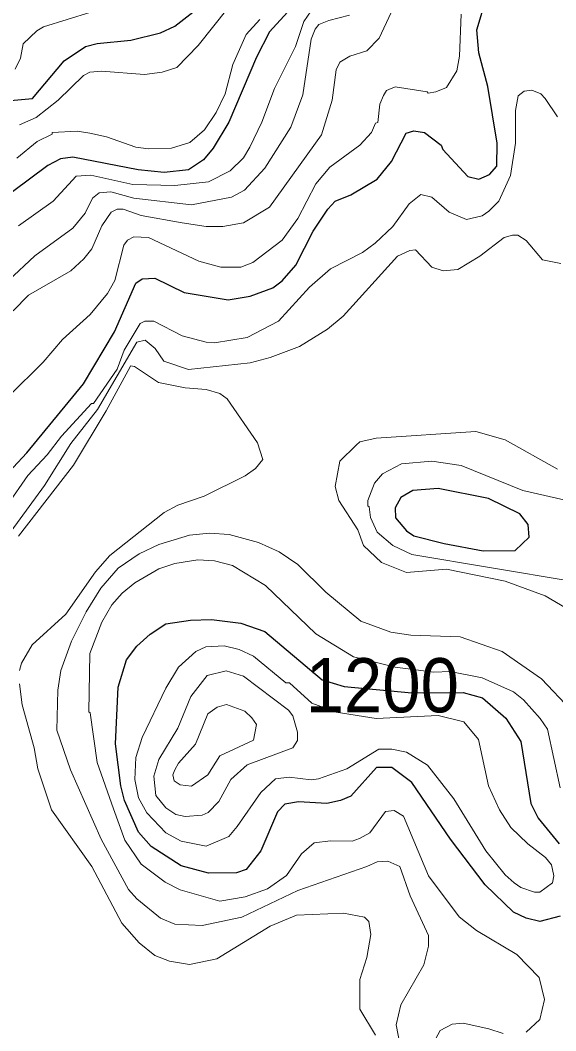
# Model space of a CAD drawing. Extents: x 423 to 448.8, y 7456.3 to 7484.
# Drawn here: x 428.423 to 429.213, y 7474.3 to 7475.791 of the extents above; entities that cross this region are included whole.
import ezdxf
from ezdxf.enums import TextEntityAlignment as Align

# ---------------------------------------------------------------- set-up
doc = ezdxf.new("R2010")
doc.units = 0
doc.header["$LTSCALE"] = 0.032
doc.layers.add('1', color=7, linetype='Continuous', lineweight=25)
doc.layers.add('2', color=7, linetype='Continuous', lineweight=13)
doc.layers.add('61', color=7, linetype='Continuous')

msp = doc.modelspace()

# ---------------------------------------------------------------- linework, layer by layer
at = {"layer": '1'}
for points in [[(428.3717, 7475.088), (428.4328, 7475.1529), (428.5164, 7475.255), (428.562, 7475.3316), (428.5937, 7475.4035), (428.603, 7475.4097), (428.6216, 7475.4105), (428.6649, 7475.3896), (428.7298, 7475.3788), (428.7623, 7475.3842), (428.7956, 7475.3966), (428.8095, 7475.4067), (428.8296, 7475.4299), (428.8551, 7475.4801), (428.8768, 7475.5126), (428.8876, 7475.5242), (428.9108, 7475.5335), (428.9495, 7475.5567), (428.9704, 7475.583), (428.992, 7475.6248), (429.0036, 7475.6279), (429.0191, 7475.6255), (429.0438, 7475.607), (429.0462, 7475.6008), (429.0833, 7475.5606), (429.0996, 7475.5567), (429.115, 7475.5637), (429.1258, 7475.5761), (429.1266, 7475.6101), (429.1127, 7475.6936), (429.0995, 7475.7431), (429.0965, 7475.7772), (429.1212, 7475.8591)], [(428.3539, 7475.6681), (428.4413, 7475.6758), (428.4877, 7475.7315), (428.5195, 7475.7524), (428.5365, 7475.757), (428.586, 7475.7617), (428.6301, 7475.7725), (428.651, 7475.7825), (428.6819, 7475.8065)], [(428.8172, 7475.8034), (428.7909, 7475.774), (428.7716, 7475.7369), (428.7306, 7475.641), (428.7074, 7475.6024), (428.6935, 7475.5853), (428.6711, 7475.5706), (428.6355, 7475.5668), (428.5968, 7475.5706), (428.5009, 7475.5892), (428.4823, 7475.5869), (428.4638, 7475.5768), (428.3593, 7475.4994)], [(429.2194, 7474.4692), (429.1893, 7474.4615), (429.1692, 7474.4661), (429.1506, 7474.4754), (429.1088, 7474.5156), (429.0578, 7474.5829), (429.0005, 7474.6665), (428.9712, 7474.6889), (428.9487, 7474.6889), (428.9108, 7474.6463), (428.8954, 7474.6402), (428.8753, 7474.6355), (428.8335, 7474.6378), (428.8134, 7474.6347), (428.8025, 7474.6231), (428.7778, 7474.5659), (428.7561, 7474.5381), (428.7422, 7474.5334), (428.7005, 7474.5326), (428.6602, 7474.5434), (428.6161, 7474.5721), (428.5975, 7474.593), (428.5767, 7474.6402), (428.5713, 7474.6618), (428.5635, 7474.7237), (428.5674, 7474.8072), (428.5798, 7474.8475), (428.5952, 7474.8676), (428.6146, 7474.8853), (428.6378, 7474.9008), (428.6742, 7474.9062), (428.7051, 7474.907), (428.7484, 7474.9016), (428.784, 7474.8892), (428.8683, 7474.8181), (428.9008, 7474.808), (429.0004, 7474.7986), (429.0761, 7474.7993), (429.1049, 7474.7917), (429.139, 7474.7616), (429.1614, 7474.7268), (429.1761, 7474.6355), (429.1869, 7474.6139), (429.2179, 7474.576)]]:
    msp.add_lwpolyline(points, dxfattribs=at)
msp.add_lwpolyline([(429.0485, 7475.0191), (429.1057, 7475.0083), (429.1529, 7475.0091), (429.1738, 7475.0284), (429.1722, 7475.047), (429.1599, 7475.0632), (429.1135, 7475.0857), (429.0392, 7475.1004), (429.0021, 7475.0972), (428.9843, 7475.0872), (428.9758, 7475.0718), (428.9766, 7475.057), (428.9928, 7475.0377), (429.0036, 7475.0307)], close=True, dxfattribs=at)
at = {"layer": '2'}
for points in [[(428.4127, 7475.3626), (428.4351, 7475.3858), (428.4978, 7475.4214), (428.5171, 7475.4391), (428.5287, 7475.4539), (428.5434, 7475.4879), (428.5573, 7475.5079), (428.5658, 7475.5126), (428.5751, 7475.5126), (428.6014, 7475.5033), (428.6618, 7475.4925), (428.6974, 7475.4871), (428.7221, 7475.4871), (428.7523, 7475.4925), (428.7909, 7475.5157), (428.8675, 7475.6224), (428.883, 7475.6735), (428.8891, 7475.7183), (428.8946, 7475.7292), (428.9093, 7475.7384), (428.934, 7475.7462), (428.9526, 7475.7648), (429.0021, 7475.8715)], [(428.5272, 7475.8034), (428.4576, 7475.7818), (428.4475, 7475.7756), (428.4274, 7475.7563), (428.4235, 7475.7354), (428.4158, 7475.7191)], [(428.4204, 7475.4878), (428.4715, 7475.5242), (428.5055, 7475.5613), (428.5272, 7475.5629), (428.5891, 7475.549), (428.651, 7475.5474), (428.7005, 7475.5528), (428.7329, 7475.5691), (428.7522, 7475.5884), (428.7615, 7475.6039), (428.7793, 7475.641), (428.7979, 7475.6905), (428.8288, 7475.7524), (428.8412, 7475.7895), (428.852, 7475.805)], [(428.422, 7475.6371), (428.4468, 7475.648), (428.4792, 7475.6735), (428.5164, 7475.7098), (428.5257, 7475.7145), (428.5427, 7475.716), (428.6061, 7475.7114), (428.6324, 7475.7145), (428.654, 7475.7214), (428.6857, 7475.754), (428.7298, 7475.8096)], [(428.9085, 7475.7988), (428.8783, 7475.791), (428.8636, 7475.7848), (428.8582, 7475.7779), (428.852, 7475.7632), (428.8397, 7475.6812), (428.8219, 7475.6333), (428.784, 7475.573), (428.7538, 7475.5404), (428.7345, 7475.5304), (428.6757, 7475.5188), (428.5906, 7475.5288), (428.5566, 7475.5381), (428.5396, 7475.5366), (428.5295, 7475.5289), (428.5187, 7475.5064), (428.5009, 7475.4847), (428.4444, 7475.4438), (428.4057, 7475.4074)], [(428.7762, 7475.7926), (428.7561, 7475.7702), (428.7368, 7475.7261), (428.7252, 7475.6828), (428.712, 7475.655), (428.695, 7475.6294), (428.6734, 7475.6108), (428.6463, 7475.6023), (428.6123, 7475.6015), (428.5937, 7475.6039), (428.5504, 7475.6194), (428.5257, 7475.6248), (428.5071, 7475.6278), (428.47, 7475.6256), (428.47, 7475.6232), (428.4483, 7475.6124), (428.4181, 7475.5876)], [(429.0733, 7475.8004), (429.0709, 7475.7385), (429.067, 7475.7168), (429.0516, 7475.692), (429.0361, 7475.6859), (429.0245, 7475.6835), (429.023, 7475.6859), (428.9758, 7475.6928)], [(428.4042, 7475.0764), (428.4343, 7475.1197), (428.463, 7475.1499), (428.484, 7475.1778), (428.5283, 7475.2258), (428.5313, 7475.2258), (428.5658, 7475.2765), (428.5763, 7475.3043), (428.5999, 7475.344), (428.6068, 7475.3471), (428.62, 7475.3471), (428.6618, 7475.3255), (428.6974, 7475.3162), (428.7097, 7475.3154), (428.7577, 7475.3231), (428.8041, 7475.3471), (428.8497, 7475.3974), (428.8806, 7475.4245), (428.9278, 7475.4484), (428.9464, 7475.4623), (428.9727, 7475.4871), (428.9967, 7475.5204), (429.0137, 7475.5343), (429.0299, 7475.5304), (429.0555, 7475.508), (429.081, 7475.4971), (429.1042, 7475.5025), (429.1142, 7475.5095), (429.1289, 7475.5242), (429.146, 7475.5621), (429.1537, 7475.6101), (429.1537, 7475.658), (429.1575, 7475.6797), (429.166, 7475.6866), (429.1776, 7475.6882), (429.1908, 7475.6828), (429.197, 7475.6758), (429.2155, 7475.6488)], [(428.9758, 7475.6928), (428.9634, 7475.6874), (428.9588, 7475.6804), (428.9533, 7475.6673), (428.9502, 7475.6402), (428.9472, 7475.6394), (428.941, 7475.6256), (428.924, 7475.607), (428.8799, 7475.5745), (428.859, 7475.5498), (428.8327, 7475.4987), (428.8095, 7475.467), (428.7662, 7475.4337), (428.7484, 7475.4267), (428.719, 7475.4267), (428.6865, 7475.436), (428.6123, 7475.4709), (428.5906, 7475.4716), (428.5813, 7475.467), (428.5759, 7475.4592), (428.5628, 7475.4074), (428.5519, 7475.3881), (428.5264, 7475.3571), (428.4854, 7475.32), (428.4568, 7475.2867), (428.4065, 7475.2365)], [(429.2202, 7475.4322), (429.1931, 7475.4376), (429.1691, 7475.4662), (429.1567, 7475.474), (429.1491, 7475.474), (429.1366, 7475.4709), (429.1011, 7475.443), (429.0686, 7475.4237), (429.047, 7475.4213), (429.0299, 7475.4268), (429.0059, 7475.4523), (428.9975, 7475.4515), (428.9796, 7475.443), (428.8992, 7475.3548), (428.876, 7475.3355), (428.835, 7475.3099), (428.7917, 7475.2937), (428.7623, 7475.286), (428.6711, 7475.2759), (428.6347, 7475.2883), (428.6223, 7475.3068), (428.6074, 7475.319), (428.5952, 7475.3165), (428.5368, 7475.217), (428.4978, 7475.1669), (428.4591, 7475.105), (428.4003, 7475.0246)], [(428.422, 7474.832), (428.4251, 7474.8428), (428.4406, 7474.8699), (428.4901, 7474.9147), (428.5341, 7474.9774), (428.555, 7475.0013), (428.6355, 7475.0648), (428.6556, 7475.0756), (428.6943, 7475.0888), (428.7546, 7475.1189), (428.7701, 7475.1298), (428.7809, 7475.1429), (428.7731, 7475.1677), (428.7283, 7475.2326), (428.7175, 7475.2403), (428.6974, 7475.2465), (428.6664, 7475.2489), (428.627, 7475.2566), (428.5915, 7475.2806), (428.5857, 7475.2813), (428.5853, 7475.2801), (428.55, 7475.2149), (428.5014, 7475.1349), (428.4204, 7475.0299)], [(429.228, 7474.924), (429.197, 7474.9418), (429.1382, 7474.9634), (429.0516, 7474.9812), (428.9928, 7474.9766), (428.9557, 7474.9913), (428.9294, 7475.016), (428.9209, 7475.0393), (428.893, 7475.0826), (428.8876, 7475.1034), (428.8946, 7475.1406), (428.9186, 7475.1645), (428.924, 7475.1692), (428.948, 7475.1746), (429.0949, 7475.1847), (429.1382, 7475.1723), (429.2156, 7475.129)], [(429.2357, 7475.081), (429.1645, 7475.0973), (429.0733, 7475.1344), (429.0299, 7475.1406), (428.9851, 7475.1367), (428.9572, 7475.122), (428.9456, 7475.1081), (428.9355, 7475.0825), (428.9355, 7475.0748), (428.9379, 7475.0733), (428.9394, 7475.0578), (428.9495, 7475.0361), (428.9727, 7475.016), (429.0006, 7475.0029), (429.2357, 7474.9634)], [(428.9495, 7474.5496), (428.934, 7474.5427), (428.8327, 7474.5071), (428.75, 7474.4677), (428.6912, 7474.4553), (428.6509, 7474.4576), (428.63, 7474.4661), (428.5952, 7474.4948), (428.5828, 7474.5087), (428.5426, 7474.5829), (428.497, 7474.685), (428.4769, 7474.7438), (428.4784, 7474.8026), (428.4831, 7474.832), (428.4985, 7474.8753), (428.5202, 7474.9186), (428.5419, 7474.9534), (428.5674, 7474.9828), (428.5984, 7475.0037), (428.6277, 7475.0176), (428.6726, 7475.0315), (428.702, 7475.0346), (428.7314, 7475.0323), (428.7747, 7475.0207), (428.8048, 7475.0068), (428.8327, 7474.9882), (428.8737, 7474.9472), (428.9255, 7474.9047), (428.9696, 7474.8884), (428.999, 7474.8838), (429.0717, 7474.8815), (429.1336, 7474.8598), (429.1916, 7474.8196), (429.2356, 7474.7732)], [(429.2194, 7474.6587), (429.2008, 7474.7454), (429.19, 7474.7608), (429.1653, 7474.7887), (429.1506, 7474.8002), (429.1042, 7474.8212), (429.057, 7474.8304), (429.033, 7474.8293), (428.9759, 7474.8368), (428.9144, 7474.8519), (428.859, 7474.8861), (428.7847, 7474.9573), (428.736, 7474.9867), (428.7097, 7474.9936), (428.685, 7474.9952), (428.651, 7474.9897), (428.6277, 7474.982), (428.5922, 7474.9611), (428.5736, 7474.9457), (428.5581, 7474.9287), (428.5434, 7474.9031), (428.5256, 7474.8567), (428.5241, 7474.7709), (428.5264, 7474.7693), (428.5365, 7474.6959), (428.5604, 7474.6278), (428.5774, 7474.5814), (428.6014, 7474.5458), (428.637, 7474.5195), (428.6587, 7474.5079), (428.7175, 7474.4916), (428.7546, 7474.4978), (428.7878, 7474.5094), (428.8157, 7474.5295), (428.8381, 7474.5613), (428.8566, 7474.5775), (428.8806, 7474.5806), (428.9124, 7474.5798), (428.9232, 7474.5837), (428.9386, 7474.5922), (428.9618, 7474.6239), (428.9743, 7474.6254), (428.9882, 7474.6169), (429.0253, 7474.5288)], [(428.4692, 7474.6262), (428.449, 7474.6866), (428.4437, 7474.7175), (428.4258, 7474.7809), (428.422, 7474.8119)], [(428.9472, 7474.2937), (428.9239, 7474.3323), (428.9239, 7474.3756), (428.934, 7474.4081), (428.9402, 7474.4422), (428.9371, 7474.4615), (428.9309, 7474.4677), (428.9, 7474.4738), (428.8304, 7474.4708), (428.7917, 7474.4545), (428.7128, 7474.4065), (428.6726, 7474.398), (428.6432, 7474.4027), (428.6216, 7474.4112), (428.5983, 7474.4297), (428.5728, 7474.4592), (428.5287, 7474.5427), (428.4692, 7474.6262)], [(428.9835, 7474.2782), (428.9773, 7474.3091), (428.9843, 7474.3385), (429.0183, 7474.3973), (429.0253, 7474.4251), (429.0253, 7474.4406), (428.9982, 7474.4994), (428.9827, 7474.5427), (428.965, 7474.5504), (428.9495, 7474.5496)], [(429.0253, 7474.5288), (429.0702, 7474.4684), (429.0957, 7474.4483), (429.1552, 7474.4127), (429.1885, 7474.3787), (429.1962, 7474.3463), (429.1892, 7474.3168), (429.1692, 7474.2983)], [(429.1351, 7474.296), (429.1142, 7474.3029), (429.0764, 7474.3114), (429.0601, 7474.3099), (429.0423, 7474.3006), (429.0284, 7474.2751)]]:
    msp.add_lwpolyline(points, dxfattribs=at)
for points in [[(429.1715, 7474.5759), (429.1467, 7474.6), (429.1297, 7474.6262), (429.1135, 7474.6618), (429.0988, 7474.7299), (429.0771, 7474.7562), (429.0392, 7474.7655), (428.948, 7474.7608), (428.8892, 7474.7701), (428.8532, 7474.7837), (428.8201, 7474.8137), (428.8149, 7474.8134), (428.767, 7474.8529), (428.7461, 7474.8629), (428.7237, 7474.8683), (428.6966, 7474.8668), (428.6819, 7474.8598), (428.6563, 7474.8366), (428.6378, 7474.8057), (428.603, 7474.733), (428.5937, 7474.7036), (428.5922, 7474.6711), (428.5976, 7474.644), (428.6099, 7474.6216), (428.6378, 7474.5922), (428.6602, 7474.5798), (428.6973, 7474.5728), (428.7306, 7474.5868), (428.743, 7474.6015), (428.7778, 7474.6517), (428.7994, 7474.6719), (428.8196, 7474.6742), (428.8521, 7474.6703), (428.8629, 7474.6718), (428.9046, 7474.6866), (428.9518, 7474.7159), (428.9712, 7474.7159), (428.9928, 7474.7113), (429.0238, 7474.692), (429.0624, 7474.6425), (429.1096, 7474.5659), (429.1382, 7474.5303), (429.1513, 7474.5187), (429.1614, 7474.5118), (429.1815, 7474.5048), (429.1892, 7474.5048), (429.2078, 7474.5187), (429.2101, 7474.5288), (429.2063, 7474.545), (429.1978, 7474.5558)], [(428.8249, 7474.7647), (428.8188, 7474.7732), (428.7522, 7474.8234), (428.7268, 7474.8312), (428.6989, 7474.8242), (428.6749, 7474.7933), (428.6556, 7474.7469), (428.6277, 7474.7005), (428.62, 7474.6757), (428.6231, 7474.6471), (428.6378, 7474.6293), (428.6525, 7474.6193), (428.6664, 7474.6162), (428.6912, 7474.6185), (428.7004, 7474.6223), (428.7159, 7474.6386), (428.7337, 7474.6711), (428.7577, 7474.6928), (428.825, 7474.7175), (428.8319, 7474.7283), (428.8319, 7474.7407)], [(428.7646, 7474.762), (428.7545, 7474.7717), (428.7275, 7474.7817), (428.7136, 7474.7778), (428.6997, 7474.7678), (428.6818, 7474.7229), (428.6563, 7474.6951), (428.6509, 7474.685), (428.6479, 7474.678), (428.6502, 7474.6688), (428.6587, 7474.6633), (428.6757, 7474.661), (428.6997, 7474.678), (428.7174, 7474.7059), (428.7669, 7474.7291), (428.7716, 7474.7523)]]:
    msp.add_lwpolyline(points, close=True, dxfattribs=at)

# ---------------------------------------------------------------- texts
at = {"layer": '61', "width": 0.95}
msp.add_text('1200', height=0.08, dxfattribs=at).set_placement((428.957, 7474.77), align=Align.CENTER)

doc.saveas('drawing.dxf')
